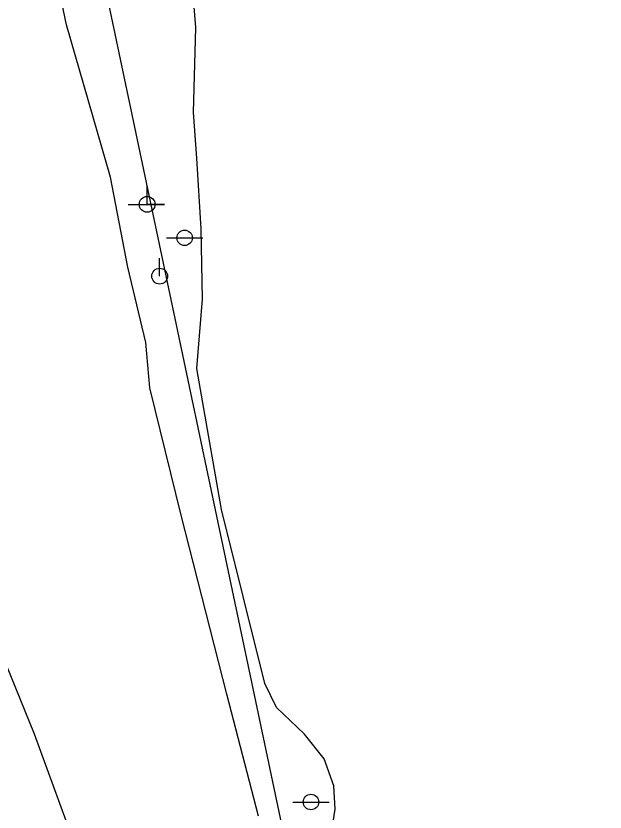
# Model space of a CAD drawing. Extents: x 1614611 to 1617571, y 898867 to 905462.
# Drawn here: x 1616177.7 to 1616361.4, y 904280.1 to 904528.4 of the extents above; entities that cross this region are included whole.
import ezdxf

# ---------------------------------------------------------------- set-up
doc = ezdxf.new("R2010")
doc.units = 0
for name, color, linetype in [('Exist Utilities Power Joint Use Telephone CELL', 7, 'Continuous'), ('Exist Utilities Power Pole CELL', 7, 'Continuous'), ('Exist Utilities Telephone Pole CELL', 7, 'Continuous'), ('Exist Utilities Telephone UG FO SUE LOS B', 7, 'Continuous'), ('Exist Vegetation Hedge Row', 7, 'Continuous'), ('Exist Vegetation Woods Line', 7, 'Continuous'), ('Prop Earthen Structure Head Ditch Label', 7, 'Continuous')]:
    doc.layers.add(name, color=color, linetype=linetype)

msp = doc.modelspace()

# ---------------------------------------------------------------- linework, layer by layer
at = {"layer": 'Exist Utilities Power Joint Use Telephone CELL'}
msp.add_line((1616218.62, 904469.65), (1616218.62, 904469.65), dxfattribs=at)
msp.add_lwpolyline([(1616212.68, 904469.65), (1616224.02, 904469.61), (1616218.62, 904469.63), (1616218.62, 904475.28)], dxfattribs=at)
msp.add_circle((1616218.62, 904469.66), 2.45, dxfattribs=at)
at = {"layer": 'Exist Utilities Power Pole CELL'}
for q in [(1616222.52, 904452.89), (1616222.52, 904447.26)]:
    msp.add_line((1616222.52, 904447.26), q, dxfattribs=at)
msp.add_circle((1616222.52, 904447.26), 2.45, dxfattribs=at)
at = {"layer": 'Exist Utilities Telephone Pole CELL'}
for p, q in [((1616224.63, 904459.22), (1616235.97, 904459.22)), ((1616230.31, 904459.22), (1616230.31, 904459.22)), ((1616264.01, 904283.26), (1616275.35, 904283.26)), ((1616269.68, 904283.26), (1616269.68, 904283.26))]:
    msp.add_line(p, q, dxfattribs=at)
for centre in [(1616230.31, 904459.22), (1616269.68, 904283.26)]:
    msp.add_circle(centre, 2.41, dxfattribs=at)
at = {"layer": 'Exist Utilities Telephone UG FO SUE LOS B'}
msp.add_lwpolyline([(1616305.86, 903835.58), (1616301.71, 903836.75), (1616300.93, 903837.51), (1616301.7, 903839.81), (1616304.58, 903843.5), (1616306.34, 903849.92), (1616306.68, 903889.95), (1616304.63, 903908.72), (1616293.63, 903957.65), (1616274.72, 904023.16), (1616260.11, 904069.82), (1616245.31, 904104.27), (1616231.41, 904145.88), (1616215.41, 904195.22), (1616204.68, 904240.22), (1616199.33, 904261.21), (1616183.55, 904304.43), (1616162.6, 904355.73), (1616148.58, 904401.99), (1616136.38, 904433.35), (1616120.49, 904476.41), (1616105.61, 904520.44), (1616089.41, 904571.33)], dxfattribs=at)
at = {"layer": 'Exist Vegetation Hedge Row'}
msp.add_lwpolyline([(1616253.29, 904278.87), (1616243.42, 904316.9), (1616229.22, 904372.72), (1616219.49, 904412.43), (1616218.26, 904426.59), (1616212.59, 904450.11), (1616207.21, 904478.11), (1616193.51, 904525.6), (1616184.87, 904567.07), (1616184.32, 904576.05), (1616186.28, 904584.95), (1616191.5, 904593.98)], dxfattribs=at)
at = {"layer": 'Exist Vegetation Woods Line'}
for points in [[(1616276.85, 904288.34), (1616273.78, 904296.73), (1616267.64, 904304.4), (1616258.99, 904312.77), (1616255.29, 904320.26), (1616241.8, 904374.48), (1616234.07, 904418.45), (1616235.83, 904440.07), (1616235.45, 904462.06), (1616234.08, 904484.07), (1616233.07, 904498.35), (1616233.75, 904524.84), (1616232.42, 904541.66)], [(1616365.59, 903820.6), (1616353.15, 903884.59), (1616347.73, 903925.27), (1616338.73, 903963.54), (1616335.36, 903990.43), (1616333.66, 903998.74), (1616328.38, 904009.6), (1616321.8, 904021.23), (1616318.01, 904031.04), (1616304.54, 904095.81), (1616295.76, 904137.81), (1616284.29, 904196.22), (1616273.61, 904253.55), (1616273.63, 904261.89), (1616276.22, 904274.47), (1616277.23, 904281.08), (1616276.85, 904288.34)]]:
    msp.add_lwpolyline(points, dxfattribs=at)
at = {"layer": 'Prop Earthen Structure Head Ditch Label'}
msp.add_line((1616010.65, 905462.23), (1616993.32, 900797.76), dxfattribs=at)

doc.saveas('drawing.dxf')
